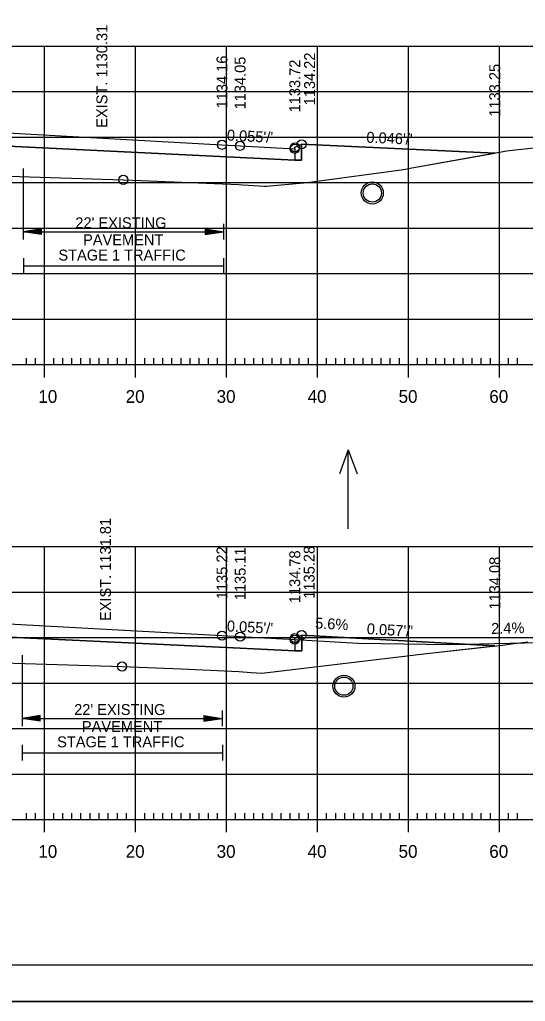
# Model space of a CAD drawing. Extents: x 1322838 to 1324533, y 339903 to 351025.
# Drawn here: x 1323711 to 1323766.6, y 343103.2 to 343211.1 of the extents above; entities that cross this region are included whole.
import ezdxf

# ---------------------------------------------------------------- set-up
doc = ezdxf.new("R2010")
doc.units = 0
for name, color, linetype in [('R_Alt Surface', 7, 'Continuous'), ('R_Axis', 7, 'Continuous'), ('R_Axis Annot', 7, 'Continuous'), ('R_Border', 7, 'Continuous'), ('R_Drive', 7, 'Continuous'), ('R_Exist Surface', 7, 'Continuous'), ('R_Fin Surface', 7, 'Continuous'), ('R_Fin Surface Annot', 7, 'Continuous'), ('R_Grid', 7, 'Continuous'), ('R_No Plot', 7, 'Continuous'), ('R_Water', 7, 'Continuous'), ('R_Water Annot', 7, 'Continuous'), ('R_Xsect Elev', 7, 'Continuous')]:
    doc.layers.add(name, color=color, linetype=linetype)

msp = doc.modelspace()

# ---------------------------------------------------------------- linework, layer by layer
at = {"layer": 'R_Alt Surface'}
for points in [[(1323658.64, 343199.13), (1323672.21, 343199.4), (1323703.71, 343197.46), (1323735.21, 343195.93), (1323741.22, 343195.64)], [(1323741.97, 343195.64), (1323741.97, 343197.39)], [(1323741.22, 343196.89), (1323741.22, 343195.64)], [(1323741.22, 343195.64), (1323741.97, 343195.64)], [(1323658.64, 343145.18), (1323672.22, 343145.45), (1323703.71, 343143.51), (1323735.22, 343141.99), (1323741.22, 343141.7)], [(1323741.98, 343141.7), (1323741.98, 343143.45)], [(1323741.22, 343142.95), (1323741.22, 343141.7)], [(1323741.22, 343141.7), (1323741.98, 343141.7)]]:
    msp.add_lwpolyline(points, dxfattribs=at)
at = {"layer": 'R_Axis'}
for p, q in [((1323713.72, 343171.77), (1323713.72, 343174.57)), ((1323723.72, 343171.77), (1323723.72, 343174.57)), ((1323733.72, 343171.77), (1323733.72, 343174.57)), ((1323743.72, 343171.77), (1323743.72, 343174.57)), ((1323753.72, 343171.77), (1323753.72, 343174.57)), ((1323763.72, 343171.77), (1323763.72, 343174.57)), ((1323711.72, 343173.17), (1323711.72, 343173.87)), ((1323712.72, 343173.17), (1323712.72, 343173.87)), ((1323714.72, 343173.17), (1323714.72, 343173.87)), ((1323715.72, 343173.17), (1323715.72, 343173.87)), ((1323716.72, 343173.17), (1323716.72, 343173.87)), ((1323717.72, 343173.17), (1323717.72, 343173.87)), ((1323718.72, 343173.17), (1323718.72, 343173.87)), ((1323719.72, 343173.17), (1323719.72, 343173.87)), ((1323720.72, 343173.17), (1323720.72, 343173.87)), ((1323721.72, 343173.17), (1323721.72, 343173.87)), ((1323722.72, 343173.17), (1323722.72, 343173.87)), ((1323724.72, 343173.17), (1323724.72, 343173.87)), ((1323725.72, 343173.17), (1323725.72, 343173.87)), ((1323726.72, 343173.17), (1323726.72, 343173.87)), ((1323727.72, 343173.17), (1323727.72, 343173.87)), ((1323728.72, 343173.17), (1323728.72, 343173.87)), ((1323729.72, 343173.17), (1323729.72, 343173.87)), ((1323730.72, 343173.17), (1323730.72, 343173.87)), ((1323731.72, 343173.17), (1323731.72, 343173.87)), ((1323732.72, 343173.17), (1323732.72, 343173.87)), ((1323734.72, 343173.17), (1323734.72, 343173.87)), ((1323735.72, 343173.17), (1323735.72, 343173.87)), ((1323736.72, 343173.17), (1323736.72, 343173.87)), ((1323737.72, 343173.17), (1323737.72, 343173.87)), ((1323738.72, 343173.17), (1323738.72, 343173.87)), ((1323739.72, 343173.17), (1323739.72, 343173.87)), ((1323740.72, 343173.17), (1323740.72, 343173.87)), ((1323741.72, 343173.17), (1323741.72, 343173.87)), ((1323742.72, 343173.17), (1323742.72, 343173.87)), ((1323744.72, 343173.17), (1323744.72, 343173.87)), ((1323745.72, 343173.17), (1323745.72, 343173.87)), ((1323746.72, 343173.17), (1323746.72, 343173.87)), ((1323747.72, 343173.17), (1323747.72, 343173.87)), ((1323748.72, 343173.17), (1323748.72, 343173.87)), ((1323749.72, 343173.17), (1323749.72, 343173.87)), ((1323750.72, 343173.17), (1323750.72, 343173.87)), ((1323751.72, 343173.17), (1323751.72, 343173.87)), ((1323752.72, 343173.17), (1323752.72, 343173.87)), ((1323754.72, 343173.17), (1323754.72, 343173.87)), ((1323755.72, 343173.17), (1323755.72, 343173.87)), ((1323756.72, 343173.17), (1323756.72, 343173.87)), ((1323757.72, 343173.17), (1323757.72, 343173.87)), ((1323758.72, 343173.17), (1323758.72, 343173.87)), ((1323759.72, 343173.17), (1323759.72, 343173.87)), ((1323760.72, 343173.17), (1323760.72, 343173.87)), ((1323761.72, 343173.17), (1323761.72, 343173.87)), ((1323762.72, 343173.17), (1323762.72, 343173.87)), ((1323764.72, 343173.17), (1323764.72, 343173.87)), ((1323765.72, 343173.17), (1323765.72, 343173.87)), ((1323563.72, 343173.17), (1323843.72, 343173.17)), ((1323711.72, 343123.17), (1323711.72, 343123.87)), ((1323712.72, 343123.17), (1323712.72, 343123.87)), ((1323713.72, 343121.77), (1323713.72, 343124.57)), ((1323714.72, 343123.17), (1323714.72, 343123.87)), ((1323715.72, 343123.17), (1323715.72, 343123.87)), ((1323716.72, 343123.17), (1323716.72, 343123.87)), ((1323717.72, 343123.17), (1323717.72, 343123.87)), ((1323718.72, 343123.17), (1323718.72, 343123.87)), ((1323719.72, 343123.17), (1323719.72, 343123.87)), ((1323720.72, 343123.17), (1323720.72, 343123.87)), ((1323721.72, 343123.17), (1323721.72, 343123.87)), ((1323722.72, 343123.17), (1323722.72, 343123.87)), ((1323723.72, 343121.77), (1323723.72, 343124.57)), ((1323724.72, 343123.17), (1323724.72, 343123.87)), ((1323725.72, 343123.17), (1323725.72, 343123.87)), ((1323726.72, 343123.17), (1323726.72, 343123.87)), ((1323727.72, 343123.17), (1323727.72, 343123.87)), ((1323728.72, 343123.17), (1323728.72, 343123.87)), ((1323729.72, 343123.17), (1323729.72, 343123.87)), ((1323730.72, 343123.17), (1323730.72, 343123.87)), ((1323731.72, 343123.17), (1323731.72, 343123.87)), ((1323732.72, 343123.17), (1323732.72, 343123.87)), ((1323733.72, 343121.77), (1323733.72, 343124.57)), ((1323734.72, 343123.17), (1323734.72, 343123.87)), ((1323735.72, 343123.17), (1323735.72, 343123.87)), ((1323736.72, 343123.17), (1323736.72, 343123.87)), ((1323737.72, 343123.17), (1323737.72, 343123.87)), ((1323738.72, 343123.17), (1323738.72, 343123.87)), ((1323739.72, 343123.17), (1323739.72, 343123.87)), ((1323740.72, 343123.17), (1323740.72, 343123.87)), ((1323741.72, 343123.17), (1323741.72, 343123.87)), ((1323742.72, 343123.17), (1323742.72, 343123.87)), ((1323743.72, 343121.77), (1323743.72, 343124.57)), ((1323744.72, 343123.17), (1323744.72, 343123.87)), ((1323745.72, 343123.17), (1323745.72, 343123.87)), ((1323746.72, 343123.17), (1323746.72, 343123.87)), ((1323747.72, 343123.17), (1323747.72, 343123.87)), ((1323748.72, 343123.17), (1323748.72, 343123.87)), ((1323749.72, 343123.17), (1323749.72, 343123.87)), ((1323750.72, 343123.17), (1323750.72, 343123.87)), ((1323751.72, 343123.17), (1323751.72, 343123.87)), ((1323752.72, 343123.17), (1323752.72, 343123.87)), ((1323753.72, 343121.77), (1323753.72, 343124.57)), ((1323754.72, 343123.17), (1323754.72, 343123.87)), ((1323755.72, 343123.17), (1323755.72, 343123.87)), ((1323756.72, 343123.17), (1323756.72, 343123.87)), ((1323757.72, 343123.17), (1323757.72, 343123.87)), ((1323758.72, 343123.17), (1323758.72, 343123.87)), ((1323759.72, 343123.17), (1323759.72, 343123.87)), ((1323760.72, 343123.17), (1323760.72, 343123.87)), ((1323761.72, 343123.17), (1323761.72, 343123.87)), ((1323762.72, 343123.17), (1323762.72, 343123.87)), ((1323763.72, 343121.77), (1323763.72, 343124.57)), ((1323764.72, 343123.17), (1323764.72, 343123.87)), ((1323765.72, 343123.17), (1323765.72, 343123.87)), ((1323563.72, 343123.17), (1323843.72, 343123.17))]:
    msp.add_line(p, q, dxfattribs=at)
at = {"layer": 'R_Axis Annot'}
for p, q in [((1323711.37, 343188.64), (1323711.37, 343186.93)), ((1323733.37, 343188.64), (1323733.37, 343186.93)), ((1323713.37, 343188.08), (1323711.37, 343187.78)), ((1323713.37, 343187.48), (1323711.37, 343187.78)), ((1323711.37, 343187.78), (1323733.37, 343187.78)), ((1323713.37, 343188.03), (1323711.7, 343187.78)), ((1323713.37, 343187.53), (1323711.7, 343187.78)), ((1323713.37, 343187.98), (1323712.05, 343187.78)), ((1323713.37, 343187.58), (1323712.05, 343187.78)), ((1323713.37, 343187.93), (1323712.38, 343187.78)), ((1323713.37, 343187.63), (1323712.38, 343187.78)), ((1323713.37, 343187.88), (1323712.72, 343187.78)), ((1323713.37, 343187.69), (1323712.72, 343187.78)), ((1323713.37, 343187.83), (1323713.05, 343187.78)), ((1323713.37, 343187.74), (1323713.05, 343187.78)), ((1323713.37, 343187.48), (1323713.37, 343188.08)), ((1323731.37, 343188.08), (1323733.37, 343187.78)), ((1323731.37, 343188.08), (1323731.37, 343187.48)), ((1323731.37, 343188.03), (1323733.03, 343187.78)), ((1323731.37, 343187.98), (1323732.69, 343187.78)), ((1323731.37, 343187.93), (1323732.36, 343187.78)), ((1323731.37, 343187.88), (1323732.02, 343187.78)), ((1323731.37, 343187.83), (1323731.68, 343187.78)), ((1323731.37, 343187.48), (1323733.37, 343187.78)), ((1323731.37, 343187.69), (1323732.02, 343187.78)), ((1323731.37, 343187.58), (1323732.69, 343187.78)), ((1323731.37, 343187.53), (1323733.03, 343187.78)), ((1323731.37, 343187.63), (1323732.36, 343187.78)), ((1323731.37, 343187.74), (1323731.68, 343187.78)), ((1323711.4, 343184.87), (1323711.4, 343183.17)), ((1323711.4, 343184.02), (1323733.4, 343184.02)), ((1323733.4, 343184.87), (1323733.4, 343183.17)), ((1323711.24, 343135.14), (1323711.24, 343133.43)), ((1323713.24, 343134.59), (1323711.24, 343134.29)), ((1323713.24, 343134.54), (1323711.57, 343134.29)), ((1323713.24, 343134.49), (1323711.91, 343134.29)), ((1323713.24, 343134.44), (1323712.25, 343134.29)), ((1323713.24, 343134.38), (1323712.59, 343134.29)), ((1323713.24, 343133.99), (1323713.24, 343134.59)), ((1323731.24, 343134.59), (1323733.24, 343134.29)), ((1323731.24, 343134.59), (1323731.24, 343133.99)), ((1323731.24, 343134.54), (1323732.9, 343134.29)), ((1323731.24, 343134.49), (1323732.56, 343134.29)), ((1323731.24, 343134.44), (1323732.23, 343134.29)), ((1323731.24, 343134.38), (1323731.89, 343134.29)), ((1323733.24, 343135.14), (1323733.24, 343133.43)), ((1323713.24, 343133.99), (1323711.24, 343134.29)), ((1323711.24, 343134.29), (1323733.24, 343134.29)), ((1323713.24, 343134.04), (1323711.57, 343134.29)), ((1323713.24, 343134.09), (1323711.91, 343134.29)), ((1323713.24, 343134.14), (1323712.25, 343134.29)), ((1323713.24, 343134.19), (1323712.59, 343134.29)), ((1323713.24, 343134.33), (1323712.92, 343134.29)), ((1323713.24, 343134.24), (1323712.92, 343134.29)), ((1323731.24, 343134.33), (1323731.55, 343134.29)), ((1323731.24, 343133.99), (1323733.24, 343134.29)), ((1323731.24, 343134.19), (1323731.89, 343134.29)), ((1323731.24, 343134.09), (1323732.56, 343134.29)), ((1323731.24, 343134.04), (1323732.9, 343134.29)), ((1323731.24, 343134.14), (1323732.23, 343134.29)), ((1323731.24, 343134.24), (1323731.55, 343134.29)), ((1323711.27, 343131.37), (1323711.27, 343129.67)), ((1323733.27, 343131.37), (1323733.27, 343129.67)), ((1323711.27, 343130.52), (1323733.27, 343130.52))]:
    msp.add_line(p, q, dxfattribs=at)
at = {"layer": 'R_Border'}
msp.add_line((1323861.9, 343107.17), (1323545.72, 343107.17), dxfattribs=at)
at = {"layer": 'R_Drive'}
msp.add_lwpolyline([(1323741.22, 343142.95), (1323748.2, 343142.56), (1323758.2, 343142.4), (1323768.2, 343142.64), (1323778.18, 343143.28), (1323788.13, 343144.31)], dxfattribs=at)
at = {"layer": 'R_Exist Surface'}
for points in [[(1323709.84, 343193.87), (1323722.37, 343193.48), (1323724.33, 343193.4), (1323735.06, 343192.96), (1323735.5, 343192.94), (1323737.9, 343192.8), (1323738.1, 343192.78), (1323742.59, 343193.2), (1323753.18, 343194.63), (1323753.38, 343194.66), (1323754.07, 343194.78), (1323764.54, 343196.66), (1323765.45, 343196.77), (1323771.01, 343197.38)], [(1323709.18, 343140.41), (1323713.92, 343140.26), (1323722.24, 343139.99), (1323728.74, 343139.72), (1323735.08, 343139.46), (1323736.41, 343139.34), (1323737.59, 343139.26), (1323756.03, 343141.47), (1323764.07, 343142.34), (1323765.56, 343142.54), (1323765.67, 343142.56), (1323766.84, 343142.7)]]:
    msp.add_lwpolyline(points, dxfattribs=at)
for centre in [(1323749.74, 343192.03), (1323746.62, 343137.83)]:
    msp.add_circle(centre, 1.21, dxfattribs=at)
at = {"layer": 'R_Fin Surface'}
for points in [[(1323616.47, 343186.27), (1323622.28, 343188.21), (1323644.22, 343195.52), (1323658.64, 343199.13), (1323661.83, 343199.92), (1323666.22, 343201.02), (1323672.21, 343200.69), (1323674.22, 343200.58), (1323703.71, 343198.96), (1323733.21, 343197.33), (1323733.22, 343197.33), (1323735.21, 343197.22), (1323741.22, 343196.89), (1323741.22, 343196.98), (1323741.23, 343197.06), (1323741.97, 343197.39), (1323763.2, 343196.42)], [(1323619.06, 343134.14), (1323619.51, 343133.99), (1323620.49, 343133.66), (1323634.02, 343138.18), (1323644.22, 343141.57), (1323658.64, 343145.18), (1323658.64, 343145.18), (1323661.73, 343145.95), (1323666.22, 343147.07), (1323669.55, 343146.89), (1323672.22, 343146.74), (1323674.22, 343146.63), (1323688.38, 343145.86), (1323703.71, 343145.01), (1323703.71, 343145.01), (1323733.22, 343143.39), (1323735.22, 343143.28), (1323741.22, 343142.95), (1323741.23, 343143.12), (1323741.69, 343143.32), (1323741.98, 343143.45), (1323758.54, 343142.51), (1323763.2, 343142.25)]]:
    msp.add_lwpolyline(points, dxfattribs=at)
at = {"layer": 'R_Grid'}
for p, q in [((1323563.72, 343208.17), (1323843.72, 343208.17)), ((1323713.72, 343173.17), (1323713.72, 343208.17)), ((1323723.72, 343173.17), (1323723.72, 343208.17)), ((1323733.72, 343173.17), (1323733.72, 343208.17)), ((1323743.72, 343173.17), (1323743.72, 343208.17)), ((1323753.72, 343173.17), (1323753.72, 343208.17)), ((1323763.72, 343173.17), (1323763.72, 343208.17)), ((1323563.72, 343203.17), (1323843.72, 343203.17)), ((1323563.72, 343198.17), (1323843.72, 343198.17)), ((1323563.72, 343193.17), (1323843.72, 343193.17)), ((1323563.72, 343188.17), (1323843.72, 343188.17)), ((1323563.72, 343183.17), (1323843.72, 343183.17)), ((1323563.72, 343178.17), (1323843.72, 343178.17)), ((1323563.72, 343173.17), (1323843.72, 343173.17)), ((1323563.72, 343153.17), (1323843.72, 343153.17)), ((1323713.72, 343123.17), (1323713.72, 343153.17)), ((1323723.72, 343123.17), (1323723.72, 343153.17)), ((1323733.72, 343123.17), (1323733.72, 343153.17)), ((1323743.72, 343123.17), (1323743.72, 343153.17)), ((1323753.72, 343123.17), (1323753.72, 343153.17)), ((1323763.72, 343123.17), (1323763.72, 343153.17)), ((1323563.72, 343148.17), (1323843.72, 343148.17)), ((1323563.72, 343143.17), (1323843.72, 343143.17)), ((1323563.72, 343138.17), (1323843.72, 343138.17)), ((1323563.72, 343133.17), (1323843.72, 343133.17)), ((1323563.72, 343128.17), (1323843.72, 343128.17)), ((1323563.72, 343123.17), (1323843.72, 343123.17))]:
    msp.add_line(p, q, dxfattribs=at)
at = {"layer": 'R_No Plot'}
for p, q in [((1323711.37, 343194.74), (1323711.37, 343188.64)), ((1323711.24, 343141.25), (1323711.24, 343135.14)), ((1323533.31, 343103.19), (1323866.65, 343103.19))]:
    msp.add_line(p, q, dxfattribs=at)
for points in [[(1323533.31, 343316.53), (1323866.65, 343316.53), (1323866.65, 343103.19), (1323533.31, 343103.19)], [(1323779.64, 343312.63), (1323799.26, 343312.63), (1323799.26, 343302.75), (1323815.37, 343302.75), (1323838.57, 343302.75), (1323838.57, 343270.08), (1323861.77, 343270.08), (1323861.9, 343107.17), (1323545.72, 343107.17), (1323545.72, 343312.63)]]:
    msp.add_lwpolyline(points, close=True, dxfattribs=at)
for points in [[(1323709.84, 343193.87), (1323722.37, 343193.48), (1323724.33, 343193.4), (1323735.06, 343192.96), (1323735.5, 343192.94), (1323737.9, 343192.8), (1323738.1, 343192.78), (1323742.59, 343193.2), (1323753.18, 343194.63), (1323753.38, 343194.66), (1323754.07, 343194.78), (1323763.2, 343196.42), (1323741.97, 343197.39), (1323741.97, 343195.64), (1323741.22, 343195.64), (1323735.21, 343195.93), (1323703.71, 343197.46)], [(1323709.18, 343140.41), (1323713.92, 343140.26), (1323722.24, 343139.99), (1323728.74, 343139.72), (1323735.08, 343139.46), (1323736.41, 343139.34), (1323737.59, 343139.26), (1323756.03, 343141.47), (1323763.2, 343142.25), (1323758.54, 343142.51), (1323741.98, 343143.45), (1323741.98, 343141.7), (1323741.22, 343141.7), (1323735.22, 343141.99), (1323703.71, 343143.51)]]:
    msp.add_lwpolyline(points, dxfattribs=at)
for centre in [(1323733.22, 343197.33), (1323733.22, 343197.33), (1323735.21, 343197.22), (1323735.21, 343197.22), (1323741.22, 343196.89), (1323741.22, 343196.89), (1323741.23, 343197.06), (1323741.23, 343197.06), (1323741.97, 343197.39), (1323741.97, 343197.39), (1323741.97, 343197.39), (1323722.37, 343193.48), (1323733.22, 343143.39), (1323733.22, 343143.39), (1323735.22, 343143.28), (1323735.22, 343143.28), (1323741.22, 343142.95), (1323741.22, 343142.95), (1323741.23, 343143.12), (1323741.23, 343143.12), (1323741.98, 343143.45), (1323741.98, 343143.45), (1323741.98, 343143.45), (1323722.24, 343139.99)]:
    msp.add_circle(centre, 0.5, dxfattribs=at)
at = {"layer": 'R_Water'}
for centre in [(1323749.74, 343192.03), (1323746.62, 343137.83)]:
    msp.add_circle(centre, 1, dxfattribs=at)
at = {"layer": 'R_Water Annot'}
for p, q in [((1323747.1, 343163.82), (1323746.14, 343161.16)), ((1323747.1, 343155.12), (1323747.1, 343163.82)), ((1323747.1, 343163.82), (1323748.07, 343161.16))]:
    msp.add_line(p, q, dxfattribs=at)

# ---------------------------------------------------------------- texts
at = {"layer": 'R_Axis Annot'}
for s, height, p in [("22' EXISTING ", 1.2, (1323717.1, 343188.16)), ('PAVEMENT', 1.2, (1323717.95, 343186.29)), ('STAGE 1 TRAFFIC', 1.2, (1323715.24, 343184.61)), ('10', 1.4, (1323713.03, 343168.97)), ('20', 1.4, (1323722.63, 343168.97)), ('30', 1.4, (1323732.63, 343168.97)), ('40', 1.4, (1323742.63, 343168.97)), ('50', 1.4, (1323752.63, 343168.97)), ('60', 1.4, (1323762.6, 343168.97)), ("22' EXISTING ", 1.2, (1323716.97, 343134.66)), ('PAVEMENT', 1.2, (1323717.82, 343132.79)), ('STAGE 1 TRAFFIC', 1.2, (1323715.1, 343131.11)), ('10', 1.4, (1323713.03, 343118.97)), ('20', 1.4, (1323722.63, 343118.97)), ('30', 1.4, (1323732.63, 343118.97)), ('40', 1.4, (1323742.63, 343118.97)), ('50', 1.4, (1323752.63, 343118.97)), ('60', 1.4, (1323762.6, 343118.97))]:
    msp.add_text(s, height=height, dxfattribs=at).set_placement(p)
at = {"layer": 'R_Drive'}
for s, rotation, p in [('5.6%', 356.7948, (1323743.43, 343144.18)), ('2.4%', 1.3748, (1323762.82, 343143.57))]:
    msp.add_text(s, height=1.2, rotation=rotation, dxfattribs=at).set_placement(p)
at = {"layer": 'R_Fin Surface Annot'}
for s, rotation, p in [('1134.16', 90, (1323733.82, 343201.33)), ('1134.05', 90, (1323735.81, 343201.22)), ('1134.22', 90, (1323743.45, 343201.67)), ('1133.72', 90, (1323741.82, 343200.89)), ('1133.25', 90, (1323763.8, 343200.42)), ("0.055'/'", 356.8518, (1323733.73, 343197.81)), ("0.046'/'", 357.3724, (1323749.07, 343197.57)), ('1135.22', 90, (1323733.82, 343147.39)), ('1135.11', 90, (1323735.82, 343147.28)), ('1135.28', 90, (1323743.4, 343147.45)), ('1134.78', 90, (1323741.82, 343146.95)), ('1134.08', 90, (1323763.8, 343146.25)), ("0.055'/'", 356.8519, (1323733.73, 343143.86)), ("0.057'/'", 356.7636, (1323749.11, 343143.55))]:
    msp.add_text(s, height=1.2, rotation=rotation, dxfattribs=at).set_placement(p)
at = {"layer": 'R_Xsect Elev'}
for s, p in [('EXIST. 1130.31', (1323720.62, 343199.19)), ('EXIST. 1131.81', (1323721.01, 343144.99))]:
    msp.add_text(s, height=1.2, rotation=90, dxfattribs=at).set_placement(p)

doc.saveas('drawing.dxf')
